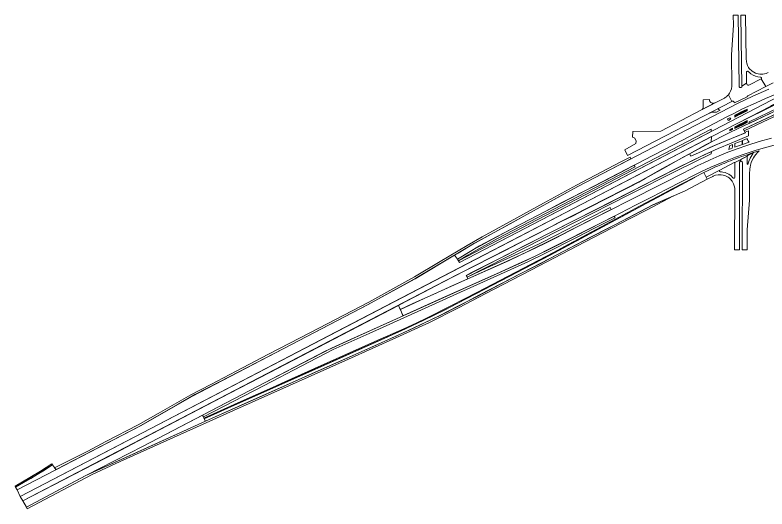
# Model space of a CAD drawing. Extents: x 2356576 to 2377878, y 6966390 to 6990634.
# Drawn here: x 2358047 to 2361826, y 6975730 to 6978210 of the extents above; entities that cross this region are included whole.
import ezdxf

# ---------------------------------------------------------------- set-up
doc = ezdxf.new("R2010")
doc.units = 0
doc.header["$LTSCALE"] = 7.1
for name, color, linetype, lineweight in [('10', 7, 'Continuous', 13), ('11', 7, 'Continuous', 13), ('14', 7, 'Continuous', 13), ('9', 7, 'Continuous', 13)]:
    doc.layers.add(name, color=color, linetype=linetype, lineweight=lineweight)

msp = doc.modelspace()

# ---------------------------------------------------------------- hatches: boundary and pattern name
at = {"layer": '9'}
for points in [[(2361725.672, 6977737.124), (2361689.924, 6977719.864), (2361690.062, 6977710.61), (2361725.789, 6977729.178)], [(2361664.112, 6977707.018), (2361687.938, 6977718.887), (2361688.076, 6977709.578), (2361664.258, 6977697.2)], [(2361664.757, 6977647.873), (2361693.524, 6977662.822), (2361695.477, 6977654.856), (2361664.743, 6977640.193)], [(2361695.297, 6977663.744), (2361726.517, 6977679.969), (2361726.672, 6977669.519), (2361697.27, 6977655.699)], [(2361638.622, 6977634.459), (2361638.814, 6977628.195), (2361652.754, 6977634.684), (2361652.737, 6977641.806)]]:
    msp.add_hatch(color=256, dxfattribs=at).paths.add_polyline_path(points)

# ---------------------------------------------------------------- linework, layer by layer
at = {"layer": '10'}
for points in [[(2361711.975, 6977628.949), (2361806.481, 6977673.468), (2361974.973, 6977752.535), (2362163.361, 6977841.469), (2362304.673, 6977907.681), (2362485.099, 6977995.292), (2362649.982, 6978078), (2362771.777, 6978139.609), (2362803.928, 6978156.099), (2362767.135, 6978146.235), (2362691.525, 6978107.64), (2362468.356, 6977996.934), (2362298.205, 6977913.252), (2362087.988, 6977814.118), (2361910.559, 6977731.437), (2361708.582, 6977636.464)], [(2361736.465, 6977674.101), (2361882.971, 6977743.198), (2362073.489, 6977833.483), (2362161.289, 6977874.494), (2362264.527, 6977923.781), (2362299.807, 6977940.129), (2362372.115, 6977974.044), (2362500.354, 6978035.784), (2362663.688, 6978118.767), (2362698.017, 6978127.035), (2362605.903, 6978080.856), (2362408.22, 6977983.729), (2362211.377, 6977890.765), (2362080.898, 6977828.537), (2361877.863, 6977732.891), (2361736.407, 6977665.557)], [(2361933.038, 6977825.615), (2361973.916, 6977840.451), (2362016.462, 6977855.877), (2362092.665, 6977882.451), (2361799.996, 6977729.427), (2361552.217, 6977600.794), (2358073.227, 6975792.627), (2358057.742, 6975825.151), (2358252.958, 6975926.392), (2358677.486, 6976147.231), (2358938.418, 6976296.361), (2359815.706, 6976752.632), (2360057.992, 6976885.125), (2360256.307, 6977004.337), (2360271.001, 6976984.351), (2360280.483, 6976966.81)], [(2361717.174, 6977618.046), (2361715.551, 6977621.629), (2361733.28, 6977628.56), (2361733.609, 6977603.198), (2361645.143, 6977567.175), (2361581.376, 6977539.503), (2361509.647, 6977507.464), (2361368.076, 6977438.13), (2361275.011, 6977390.518), (2361180.479, 6977342.408), (2361092.947, 6977297.702), (2361003.939, 6977252.468), (2360940.577, 6977220.679), (2360876.793, 6977187.592), (2360816.816, 6977157.318), (2360771.698, 6977134.539), (2360710.643, 6977103.67), (2360634.658, 6977064.562), (2360564.554, 6977029.054), (2360495.625, 6976994.193), (2360435.303, 6976963.378), (2360341.739, 6976916.761), (2360314.804, 6976902.442), (2360323.076, 6976884.707), (2360250.398, 6976852.586), (2360148.531, 6976807.165), (2360047.017, 6976760.779), (2359983.095, 6976731.749), (2359974.252, 6976751.018), (2360011.958, 6976771.814), (2360097.716, 6976816.623), (2360196.491, 6976867.76), (2360255.322, 6976898.698), (2360307.829, 6976925.922), (2360364.54, 6976954.596), (2360437.07, 6976991.444), (2360509.601, 6977028.291), (2360545.056, 6977046.378), (2360611.866, 6977080.635), (2360670.178, 6977110.243), (2360790.863, 6977172.542), (2360851.248, 6977202.288), (2360908.781, 6977231.806), (2361044.501, 6977300.584), (2361069.345, 6977313.327), (2361132.641, 6977344.947), (2361181.489, 6977370.14), (2361213.499, 6977388.998), (2361321.998, 6977449.785), (2361404.974, 6977495.731), (2361436.723, 6977513.429), (2361443.444, 6977501.522), (2361497.099, 6977525.297), (2361539.204, 6977543.943), (2361585.452, 6977564.661), (2361647.575, 6977590.213)], [(2358073.227, 6975792.627), (2358534.415, 6976031.707), (2358998.607, 6976274.554), (2359661.375, 6976618.491), (2360317.704, 6976959.899), (2360809.242, 6977215.347), (2361208.561, 6977422.576), (2361546.656, 6977600.017), (2361545.858, 6977572.245), (2361300.917, 6977438.621), (2361192.742, 6977376.995), (2360846.961, 6977200.868), (2360769.566, 6977162.912), (2360746.41, 6977150.418), (2360209.145, 6976875.567), (2359666.944, 6976594.056), (2358086.434, 6975770.273)], [(2360315.216, 6976901.839), (2360530.16, 6977011.928), (2360755.315, 6977126.639), (2360962.893, 6977231.988), (2361218.739, 6977361.82), (2361372.3, 6977440.426), (2361455, 6977481.208), (2361546.7, 6977524.701), (2361546.033, 6977512.639), (2361374.235, 6977429.752), (2361128.14, 6977305.125), (2360859.225, 6977168.317), (2360613.159, 6977042.876), (2360319.511, 6976893.715)], [(2358245.971, 6975936.309), (2358412.659, 6976020.487), (2358503.506, 6976068.23), (2358666.275, 6976152.162), (2358766.201, 6976209.142), (2358930.629, 6976303.089), (2359030.975, 6976355.165), (2359158.809, 6976421.916), (2359321.529, 6976506.919), (2359531.995, 6976616.296), (2359824.934, 6976768.588), (2359990.289, 6976859.38), (2360054.89, 6976894.949), (2360184.317, 6976972.799), (2360318.784, 6977052.943), (2360395.382, 6977096.011), (2360534.737, 6977173.29), (2360702.929, 6977265.939), (2360867.976, 6977356.194), (2361087.806, 6977470.55), (2361137.661, 6977496.052), (2361142.073, 6977487.783), (2361039.01, 6977434.623), (2360874.855, 6977348.5), (2360767.595, 6977290.169), (2360342.686, 6977055.39), (2360227.031, 6976986.72), (2360061.63, 6976887.863), (2359822.433, 6976756.204), (2359436.365, 6976555.704), (2359126.414, 6976394.359), (2358951.659, 6976303.679), (2358866.665, 6976255.764), (2358757.924, 6976193.348), (2358671.656, 6976143.664), (2358253.342, 6975927.423)], [(2360271.318, 6976984.222), (2360381.503, 6977050.192), (2360469.907, 6977098.122), (2361158.432, 6977456.031), (2361163.591, 6977447.07), (2360472.147, 6977087.959), (2360377.411, 6977035.9), (2360322.074, 6977003.728), (2360276.456, 6976975.987)], [(2358996.572, 6976186.212), (2359078.159, 6976222.545), (2359166.846, 6976262.438), (2359268.528, 6976308.062), (2359340.872, 6976339.945), (2359402.652, 6976367.868), (2359551.449, 6976434.315), (2359856.11, 6976570.056), (2360000.675, 6976634.491), (2360062.841, 6976663.354), (2360115.104, 6976688.12), (2360237.355, 6976749.033), (2360368.699, 6976817.195), (2360526.154, 6976899.288), (2360753.571, 6977018.006), (2360808.732, 6977047.679), (2360921.086, 6977107.39), (2361062.157, 6977183.378), (2361185.514, 6977249.43), (2361308.503, 6977315.617), (2361350.17, 6977337.068), (2361462.638, 6977396.418), (2361463.639, 6977394.346), (2361369.486, 6977343.509), (2361297.231, 6977304.716), (2361200.791, 6977253.258), (2361094.406, 6977196.259), (2360969.652, 6977129.213), (2360763.985, 6977019.007), (2360572.858, 6976919.187), (2360362.41, 6976809.777), (2360224.482, 6976738.332), (2360098.861, 6976676.104), (2359987.409, 6976624.541), (2359832.047, 6976555.072), (2359675.229, 6976485.306), (2359370.089, 6976349.077), (2358998.29, 6976183.031)], [(2358104.607, 6975738.379), (2358399.509, 6975895.731), (2358482.748, 6975933.673), (2358522.421, 6975951.987), (2358684.704, 6976025.286), (2359004.773, 6976170.194), (2359216.383, 6976265.177), (2359499.642, 6976391.527), (2359673.654, 6976468.952), (2359969.095, 6976600.737), (2360112.052, 6976666.974), (2360183.747, 6976701.633), (2360275.892, 6976748.651), (2360381.355, 6976804.203), (2360647.561, 6976941.581), (2360854.065, 6977049.613), (2361067.348, 6977159.825), (2361251.577, 6977256.333), (2361356.745, 6977301.662), (2361223.145, 6977232.174), (2361139.2, 6977188.822), (2360909.563, 6977069.17), (2360681.856, 6976950.916), (2360413.132, 6976811.487), (2360275.036, 6976739.617), (2360129.613, 6976666.698), (2359961.176, 6976588.33), (2359723.124, 6976482.123), (2359426.839, 6976349.9), (2359145.1, 6976224.735), (2359007.312, 6976162.354), (2358910.032, 6976119.077), (2358575.652, 6975967.569), (2358434.87, 6975903.238), (2358108.956, 6975729.702)], [(2360319.629, 6976893.456), (2360414.616, 6976938.082), (2360554.953, 6977002.383), (2360680.932, 6977061.672), (2360762.493, 6977103.284), (2360918.676, 6977182.833), (2361037.836, 6977243.03), (2361042.887, 6977232.853), (2360766.429, 6977092.144), (2360617.8, 6977019.637), (2360520.437, 6976974.501), (2360322.994, 6976885.785)], [(2358988.628, 6976200.488), (2359304.993, 6976364.662), (2359637.568, 6976537.115), (2359733.886, 6976579.964), (2360031.41, 6976714.212), (2360317.261, 6976842.562), (2360423.876, 6976890.555), (2360619.3, 6976978.89), (2360729.943, 6977032.231), (2360865.28, 6977101.611), (2361058.465, 6977199.706), (2361062.901, 6977191.393), (2360956.635, 6977137.185), (2360872.819, 6977094.242), (2360706.185, 6977009.955), (2360627.555, 6976972.628), (2360469.073, 6976900.099), (2360286.473, 6976817.95), (2360001.163, 6976689.906), (2359826.276, 6976610.827), (2359645.404, 6976529.6), (2359484.945, 6976447.176), (2359298.862, 6976350.379), (2358994.213, 6976192.088)], [(2359974.252, 6976751.018), (2359323.588, 6976413.537), (2359126.25, 6976310.911), (2358695.543, 6976086.475), (2358547.3, 6976008.914), (2358087.193, 6975770.202), (2358104.115, 6975738.428), (2358403.252, 6975897.744), (2358690.408, 6976045.293), (2359606.435, 6976521.599), (2359639.244, 6976537.697), (2359774.716, 6976599.329), (2359997.924, 6976699.235)], [(2358047.348, 6975844.589), (2358121.019, 6975887.339), (2358174.785, 6975918.891), (2358232.456, 6975956.264), (2358235.826, 6975951.464), (2358186.818, 6975919.584), (2358138.993, 6975891.201), (2358050.202, 6975838.891)]]:
    msp.add_lwpolyline(points, close=True, dxfattribs=at)
for points in [[(2361835.458, 6977838.351), (2361754.239, 6977802.625), (2361678.267, 6977765.373), (2360875.69, 6977349.365), (2360875.69, 6977349.365), (2360619.015, 6977207.737), (2360535.475, 6977161.603), (2360357.019, 6977063.823), (2360274.525, 6977014.717), (2360256.307, 6977004.337), (2360271.001, 6976984.351), (2360350.493, 6977032.851), (2360447.05, 6977085.106), (2360532.922, 6977130.477), (2360633.526, 6977183.226), (2360710.753, 6977223.306), (2360795.609, 6977268.149), (2360950.556, 6977347.227), (2361057.578, 6977403.126), (2361207.292, 6977481.059), (2361401.643, 6977582.19), (2361627.907, 6977699.721), (2361658.809, 6977715.342), (2361703.513, 6977738.007), (2361771.553, 6977769.571), (2361817.748, 6977790.066), (2361895.39, 6977822.062)], [(2361848.848, 6977591.186), (2361787.449, 6977574.905), (2361730.11, 6977556.973), (2361670.569, 6977536.874), (2361621.1, 6977517.318), (2361585.64, 6977502.499), (2361539.994, 6977482.816), (2361507.897, 6977467.916), (2361478.517, 6977453.915), (2361443.582, 6977435.946), (2361398.253, 6977413.049), (2361315.338, 6977370.974), (2361261.598, 6977343.797), (2361167.685, 6977295.667), (2361007.161, 6977214.29), (2360872.716, 6977145.939), (2360763.648, 6977090.089), (2360713.128, 6977065.018), (2360664.411, 6977041.002), (2360585.537, 6977003.611), (2360526.391, 6976976.326), (2360322.965, 6976885.005), (2360102.494, 6976785.744), (2359984.465, 6976731.799), (2359996.749, 6976699.235), (2360191.762, 6976787.387), (2360376.202, 6976869.662), (2360484.835, 6976918.225), (2360575.914, 6976960.164), (2360608.808, 6976975.444), (2360660.498, 6976998.951), (2360740.183, 6977038.618), (2360816.803, 6977078.3), (2360918.663, 6977129.706), (2361049.368, 6977195.542), (2361165.111, 6977254.697), (2361251.515, 6977298.229), (2361316.549, 6977331.355), (2361405.564, 6977377.125), (2361450.635, 6977400.573), (2361493.903, 6977421.767), (2361544.298, 6977445.26), (2361616.724, 6977476.776), (2361667.654, 6977496.617), (2361705.964, 6977510.145), (2361746.077, 6977523.673), (2361771.594, 6977531.997), (2361885.545, 6977563.498)], [(2361636.643, 6977542.655), (2361637.551, 6977548.477), (2361638.007, 6977552.508)]]:
    msp.add_lwpolyline(points, dxfattribs=at)
at = {"layer": '11'}
for points in [[(2361508.699, 6977419.609), (2361462.638, 6977396.418), (2361463.25, 6977394.183), (2361458.465, 6977391.731), (2361419.252, 6977370.405), (2361402.724, 6977361.46), (2361353.577, 6977335.561), (2361265.952, 6977288.236), (2360737.246, 6977004.45), (2360266.272, 6976759.784), (2360205.146, 6976728.037), (2360101.832, 6976677.107), (2359920.788, 6976594.576), (2359602.498, 6976452.459), (2359357.311, 6976342.476), (2358999.098, 6976183.458), (2358997.937, 6976182.583), (2359004.406, 6976170.14), (2359244.882, 6976277.361), (2359420.988, 6976355.91), (2359569.772, 6976422.835), (2359742.046, 6976499.36), (2359865.133, 6976554.558), (2360048.954, 6976637.083), (2360182.022, 6976700.881), (2360272.718, 6976747.358), (2360373.772, 6976798.956), (2360572.012, 6976902.93), (2360689.546, 6976962.842), (2360738.762, 6976989.528), (2360939.774, 6977093.62), (2361125.966, 6977190.008), (2361251.074, 6977255.602), (2361414.784, 6977327.122), (2361525.951, 6977384.898), (2361520.183, 6977395.422)], [(2359004.406, 6976170.14), (2358988.717, 6976200.325), (2358690.408, 6976045.293), (2358403.252, 6975897.744)], [(2358235.847, 6975951.449), (2358244.833, 6975937.398), (2358252.958, 6975926.392), (2358057.742, 6975825.151), (2358050.178, 6975839.296), (2358126.152, 6975883.25), (2358163.579, 6975905.226), (2358194.275, 6975925.545), (2358222.262, 6975942.478)]]:
    msp.add_lwpolyline(points, close=True, dxfattribs=at)
at = {"layer": '14'}
for points in [[(2361436.723, 6977513.429), (2361443.444, 6977501.522), (2361481.646, 6977518.449), (2361522.241, 6977536.431), (2361570.187, 6977557.822), (2361716.946, 6977618.512), (2361708.436, 6977636.64), (2361798.711, 6977678.572), (2361960.726, 6977754.922), (2362149.142, 6977843.429), (2362329.738, 6977928.565), (2362362.829, 6977944.17), (2362525.253, 6978025.476), (2362482.125, 6978018.666), (2361706.685, 6977651.285), (2361643.069, 6977621.172), (2361520.125, 6977558.911), (2361462.713, 6977528.427)], [(2362337.326, 6977990.87), (2362283.311, 6977979.69), (2361849.278, 6977755.056), (2361845.197, 6977752.862), (2361705.614, 6977680.376), (2361845.773, 6977749.693), (2362042.705, 6977847.342)]]:
    msp.add_lwpolyline(points, close=True, dxfattribs=at)
at = {"layer": '9'}
for p, q in [((2361582.383, 6977740.294), (2361582.376, 6977736.657)), ((2361634.956, 6977535.458), (2361636.643, 6977542.655))]:
    msp.add_line(p, q, dxfattribs=at)
for points in [[(2361796.334, 6977888.817), (2361820.102, 6977850.781), (2361730.202, 6977803.996), (2361728.32, 6977802.989), (2361726.53, 6977801.122), (2361725.562, 6977798.918), (2361663.08, 6977768.764), (2361661.628, 6977772.597), (2361659.876, 6977774.573), (2361657.935, 6977775.937), (2361656.011, 6977776.702), (2361654.254, 6977777.034), (2361652.8, 6977777.076), (2361651.49, 6977776.934), (2361650.08, 6977776.598), (2361648.609, 6977775.962), (2361631.963, 6977809.955), (2361637.346, 6977816.735), (2361643.217, 6977827.52), (2361647.995, 6977839.495), (2361649.695, 6977853.156), (2361649.857, 6977859.331), (2361647.637, 6978009.315), (2361657.414, 6978159.476), (2361656.683, 6978208.836), (2361680.68, 6978209.191), (2361685.969, 6977851.923), (2361686.37, 6977849.446), (2361688.337, 6977847.301), (2361689.875, 6977846.341), (2361693.181, 6977845.36), (2361696.288, 6977846.269), (2361698.739, 6977847.893), (2361700.108, 6977851.652), (2361699.965, 6977852.247), (2361723.744, 6977867.404), (2361724.142, 6977864.829), (2361726.522, 6977860.085), (2361730.04, 6977858.159), (2361732.693, 6977858.13), (2361735.345, 6977857.864), (2361738.355, 6977858.679)], [(2361648.609, 6977775.962), (2361125.665, 6977504.154), (2361111.058, 6977532.943), (2361167.622, 6977564.804), (2361169.003, 6977576.697), (2361162.713, 6977591.239), (2361149.626, 6977596.378), (2361151.71, 6977625.107), (2361291.803, 6977626.653), (2361497.713, 6977733.704), (2361612.111, 6977793.164), (2361616.054, 6977795.544), (2361619.288, 6977797.792), (2361623.572, 6977801.189), (2361626.529, 6977803.854), (2361631.963, 6977809.955)], [(2361497.219, 6977733.447), (2361499.568, 6977735.31), (2361501.22, 6977737.003), (2361503.276, 6977739.884), (2361504.542, 6977742.485), (2361505.65, 6977746.486), (2361506.085, 6977753.524), (2361506.014, 6977784.385), (2361536.364, 6977785.207), (2361537.568, 6977778.673), (2361541.83, 6977772.048), (2361543.869, 6977770.621), (2361547.328, 6977768.36), (2361550.389, 6977767.185), (2361553.651, 6977766.538), (2361556.366, 6977766.43), (2361558.696, 6977766.642), (2361561.005, 6977767.14), (2361564.026, 6977768.171)], [(2361725.672, 6977737.124), (2361689.924, 6977719.864), (2361690.062, 6977710.61), (2361725.789, 6977729.178)], [(2361664.112, 6977707.018), (2361687.938, 6977718.887), (2361688.076, 6977709.578), (2361664.258, 6977697.2)], [(2361626.975, 6977687.649), (2361628.491, 6977685.113), (2361630.584, 6977681.563), (2361631.089, 6977680.259), (2361635.584, 6977682.711), (2361639.861, 6977684.874), (2361643.631, 6977686.966), (2361641.177, 6977691.386), (2361639.444, 6977694.139), (2361633.354, 6977690.966), (2361628.932, 6977688.659)], [(2361664.757, 6977647.873), (2361693.524, 6977662.822), (2361695.477, 6977654.856), (2361664.743, 6977640.193)], [(2361695.297, 6977663.744), (2361726.517, 6977679.969), (2361726.672, 6977669.519), (2361697.27, 6977655.699)], [(2360276.149, 6976975.688), (2361545.919, 6977635.989), (2361546.213, 6977625.019), (2360280.931, 6976967.396)], [(2361638.622, 6977634.459), (2361638.814, 6977628.195), (2361652.754, 6977634.684), (2361652.737, 6977641.806)], [(2361664.593, 6977564.144), (2361664.559, 6977546.561), (2361672.704, 6977549.891), (2361693.071, 6977556.88), (2361735.803, 6977571.044), (2361734.409, 6977572.43), (2361732.324, 6977575.061), (2361730.696, 6977577.423), (2361729.254, 6977580.292), (2361728.361, 6977582.58), (2361727.613, 6977585.1), (2361727.125, 6977587.214), (2361726.811, 6977589.501), (2361702.592, 6977579.758), (2361702.591, 6977563.043), (2361702.533, 6977562.668), (2361702.339, 6977562.372), (2361702.106, 6977562.177), (2361701.868, 6977562.078), (2361701.61, 6977562.041), (2361701.397, 6977562.052), (2361701.096, 6977562.157), (2361701.036, 6977562.209), (2361700.803, 6977562.42), (2361700.624, 6977578.98)], [(2361520.183, 6977395.422), (2361508.699, 6977419.609), (2361529.916, 6977429.543), (2361536.559, 6977432.67), (2361557.494, 6977442.471), (2361571.108, 6977448.546), (2361577.153, 6977451.079), (2361584.971, 6977454.753), (2361598.897, 6977460.489), (2361610.13, 6977465.151), (2361621.253, 6977469.767), (2361630.713, 6977473.57), (2361642.976, 6977478.497), (2361657.072, 6977483.964), (2361680.359, 6977492.579), (2361697.874, 6977498.778), (2361720.761, 6977506.878), (2361730.565, 6977510.348), (2361742.61, 6977514.215), (2361751.943, 6977517.174), (2361758.617, 6977519.264), (2361756.996, 6977518.423), (2361752.443, 6977516.058), (2361730.432, 6977504.418), (2361727.316, 6977502.845), (2361726.837, 6977501.946), (2361726.47, 6977501.354), (2361664.026, 6977468.586), (2361663.081, 6977468.905), (2361661.403, 6977468.905), (2361589.813, 6977431.573)], [(2361701.545, 6977030.648), (2361702.406, 6977469.37), (2361701.644, 6977472.51), (2361699.524, 6977474.916), (2361697.75, 6977475.851), (2361695.599, 6977476.252), (2361693.644, 6977476.029), (2361692.452, 6977475.6), (2361692.331, 6977483.439), (2361726.47, 6977501.354), (2361726.393, 6977462.142), (2361727.536, 6977460.399), (2361728.513, 6977460.039), (2361729.389, 6977460.378), (2361730.504, 6977462.69), (2361731.063, 6977463.962), (2361731.744, 6977466.395), (2361733.439, 6977471.837), (2361736.58, 6977479.937), (2361741.383, 6977490.458), (2361746.612, 6977500.161), (2361751.498, 6977508.357), (2361754.991, 6977513.118), (2361755.281, 6977513.71), (2361755.364, 6977514.348), (2361755.255, 6977514.935), (2361755.056, 6977515.35), (2361754.687, 6977515.783), (2361753.983, 6977516.231), (2361753.22, 6977516.277), (2361752.443, 6977516.058), (2361758.617, 6977519.264), (2361762.689, 6977520.581), (2361769.948, 6977522.882), (2361787.181, 6977528.39), (2361781.709, 6977523.136), (2361778.319, 6977519.447), (2361769.377, 6977509.088), (2361763.51, 6977500.786), (2361758.406, 6977492.593), (2361752.283, 6977480.924), (2361747.242, 6977468.546), (2361743.171, 6977455.228), (2361740.886, 6977445.725), (2361739.705, 6977437.488), (2361738.987, 6977431.685), (2361738.307, 6977417.899), (2361738.037, 6977280.581), (2361725.742, 6977130.598), (2361725.546, 6977030.601)], [(2361663.546, 6977030.723), (2361664.14, 6977333.036), (2361663.875, 6977340.631), (2361661.542, 6977352.754), (2361658.219, 6977362.392), (2361650.935, 6977375.98), (2361641.253, 6977387.122), (2361635.799, 6977391.903), (2361630.19, 6977395.952), (2361627.631, 6977397.553), (2361623.981, 6977399.6), (2361614.179, 6977403.93), (2361605.617, 6977406.14), (2361595.306, 6977408.111), (2361579.959, 6977407.805), (2361566.52, 6977404.936), (2361555.333, 6977400.06), (2361554.565, 6977399.738), (2361525.951, 6977384.898), (2361520.183, 6977395.422), (2361589.813, 6977431.573), (2361586.755, 6977428.146), (2361587.299, 6977424.879), (2361591.131, 6977422.004), (2361594.671, 6977422.14), (2361597.01, 6977421.761), (2361603.828, 6977421.03), (2361614.984, 6977418.466), (2361626.636, 6977413.769), (2361633.536, 6977410.024), (2361645.515, 6977402.444), (2361654.972, 6977393.077), (2361655.693, 6977392.283), (2361656.656, 6977391.517), (2361658.718, 6977390.788), (2361662.535, 6977391.423), (2361664.477, 6977394.786), (2361664.264, 6977395.772), (2361664.384, 6977456.789), (2361664.402, 6977467.025), (2361664.026, 6977468.586), (2361692.331, 6977483.439), (2361692.452, 6977475.6), (2361690.743, 6977474.475), (2361689.098, 6977472.288), (2361688.609, 6977470.924), (2361688.407, 6977469.268), (2361687.545, 6977030.675)]]:
    msp.add_lwpolyline(points, close=True, dxfattribs=at)
for points in [[(2361856.81, 6977869.283), (2361820.102, 6977850.781), (2361796.334, 6977888.817), (2361797.979, 6977889.978), (2361799.081, 6977892.411), (2361798.542, 6977895.551), (2361795.774, 6977897.951), (2361790.904, 6977898.388), (2361780.34, 6977899.972), (2361768.567, 6977902.2), (2361755.857, 6977908.631), (2361744.622, 6977915.046), (2361737.627, 6977920.92), (2361731.589, 6977926.829), (2361729.474, 6977928.223), (2361727.42, 6977928.611), (2361724.414, 6977927.129), (2361723.166, 6977925.105), (2361722.916, 6977923.363), (2361723.744, 6977867.404), (2361699.965, 6977852.247), (2361694.678, 6978209.398), (2361718.675, 6978209.753), (2361721.987, 6977986.095), (2361722.243, 6977980.294), (2361722.671, 6977974.523), (2361724.081, 6977968.741), (2361728.322, 6977956.875), (2361733.7, 6977946.833), (2361737.124, 6977941.83), (2361750.666, 6977928.084), (2361767.758, 6977917.934), (2361781.971, 6977914.107), (2361789.271, 6977912.623), (2361797.682, 6977912.36), (2361804.825, 6977912.679), (2361812.651, 6977913.815), (2361821.782, 6977916.389), (2361831.571, 6977920.658)], [(2361582.376, 6977736.657), (2361582.147, 6977738.689), (2361582.665, 6977740.611), (2361584.83, 6977742.809), (2361535.11, 6977716.729), (2361538.662, 6977717.871)], [(2361584.008, 6977734.473), (2361583.264, 6977735.209), (2361582.376, 6977736.657)], [(2361591.278, 6977731.604), (2361585.082, 6977733.814), (2361584.008, 6977734.473)], [(2361538.662, 6977717.871), (2361545.491, 6977719.904), (2361552.774, 6977721.709), (2361561.42, 6977722.374), (2361571.691, 6977721.531), (2361591.278, 6977731.604)], [(2361638.007, 6977552.508), (2361652.812, 6977558.975), (2361652.131, 6977554.273), (2361651.895, 6977548.002), (2361650.538, 6977541.733), (2361634.956, 6977535.458)]]:
    msp.add_lwpolyline(points, dxfattribs=at)

doc.saveas('drawing.dxf')
